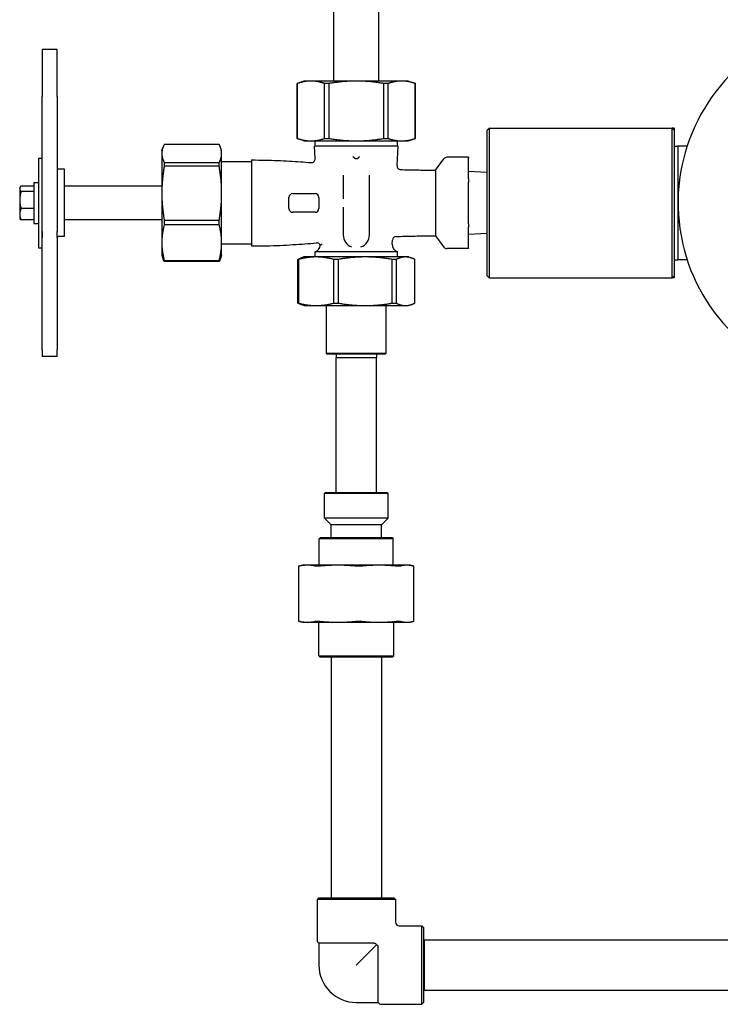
# Model space of a CAD drawing. Header units: inches. Extents: x 18 to 846, y -67 to 561.
# Tile 285 of 656: x 297 to 308, y 208 to 225. Entities that reach past the tile are written whole.
import ezdxf

# ---------------------------------------------------------------- set-up
doc = ezdxf.new("R2010")
doc.units = ezdxf.units.IN
doc.header["$LTSCALE"] = 24
doc.header["$MEASUREMENT"] = 0
doc.layers.add('Visible (ANSI)', color=7, linetype='Continuous', lineweight=30)

msp = doc.modelspace()

# ---------------------------------------------------------------- linework, layer by layer
at = {"layer": 'Visible (ANSI)'}
for p, q in [((301.92763, 223.76786), (301.92763, 225.63036)), ((302.67763, 223.76786), (302.67763, 225.63036)), ((297.05263, 224.29633), (297.05263, 223.50941)), ((297.30263, 224.29633), (297.05263, 224.29633)), ((297.30263, 223.50941), (297.30263, 224.29633)), ((301.42763, 223.76786), (301.31513, 223.72692)), ((301.54485, 223.76786), (301.42763, 223.76786)), ((302.30263, 223.76786), (301.54485, 223.76786)), ((303.0604, 223.76786), (302.30263, 223.76786)), ((303.17763, 223.76786), (303.0604, 223.76786)), ((303.17763, 223.76786), (303.29013, 223.72692)), ((301.31598, 223.72692), (301.31513, 223.72692)), ((301.31513, 222.80881), (301.31513, 223.72692)), ((301.31598, 223.72692), (301.31598, 222.80881)), ((301.84488, 223.72692), (301.77373, 223.72692)), ((301.77373, 222.80881), (301.77373, 223.72692)), ((301.84488, 223.72692), (301.84488, 222.80881)), ((302.83153, 223.72692), (302.76037, 223.72692)), ((302.76037, 222.80881), (302.76037, 223.72692)), ((302.83153, 223.72692), (302.83153, 222.80881)), ((303.29013, 223.72692), (303.28927, 223.72692)), ((303.28927, 222.80881), (303.28927, 223.72692)), ((303.29013, 222.80881), (303.29013, 223.72692)), ((297.05263, 221.2508), (297.05263, 223.50941)), ((297.30263, 223.50941), (297.30263, 221.2508)), ((304.49013, 222.94911), (304.52138, 222.98036)), ((304.49013, 220.51161), (304.49013, 222.94911)), ((304.52138, 222.98036), (304.52138, 220.48036)), ((304.52138, 222.98036), (307.58388, 222.98036)), ((307.61513, 222.98036), (307.58388, 222.98036)), ((307.58388, 220.48036), (307.58388, 222.98036)), ((307.61513, 222.94911), (307.58388, 222.98036)), ((307.61513, 222.98036), (307.61513, 222.94911)), ((307.61513, 222.94911), (307.61513, 220.51161)), ((301.42763, 222.76786), (301.31513, 222.80881)), ((301.31513, 222.80881), (301.31598, 222.80881)), ((301.77373, 222.80881), (301.84488, 222.80881)), ((302.76037, 222.80881), (302.83153, 222.80881)), ((303.17763, 222.76786), (303.29013, 222.80881)), ((303.28927, 222.80881), (303.29013, 222.80881)), ((299.05263, 222.60536), (299.0715, 222.65721)), ((300.01168, 222.70737), (299.09357, 222.70737)), ((300.05263, 222.60536), (300.03376, 222.65721)), ((301.42763, 222.76786), (301.54485, 222.76786)), ((301.54485, 222.76786), (302.30263, 222.76786)), ((303.00263, 222.67886), (301.60263, 222.67886)), ((301.61516, 222.47087), (301.60263, 222.67886)), ((301.61513, 222.67886), (301.61513, 222.76786)), ((302.30263, 222.76786), (303.0604, 222.76786)), ((302.98311, 222.35487), (303.00263, 222.67886)), ((302.99013, 222.67886), (302.99013, 222.76786)), ((303.0604, 222.76786), (303.17763, 222.76786)), ((307.61513, 222.67873), (307.67763, 222.68036)), ((307.67763, 222.68036), (307.67763, 220.78036)), ((307.83133, 222.68036), (307.67763, 222.68036)), ((296.99263, 222.48036), (296.99263, 220.98036)), ((296.99263, 222.48036), (297.05263, 222.48036)), ((299.05263, 222.60536), (299.05263, 222.55642)), ((299.05263, 222.55642), (299.05263, 221.8935)), ((300.05263, 222.55642), (300.05263, 222.60536)), ((300.05263, 221.8935), (300.05263, 222.55642)), ((300.55263, 222.44892), (300.55263, 221.01181)), ((303.62763, 222.28036), (303.7655, 222.46748)), ((304.17763, 222.4929), (303.81581, 222.4929)), ((304.17763, 222.4929), (304.17763, 222.48453)), ((304.17763, 222.13451), (304.17763, 222.48453)), ((297.42763, 222.29286), (297.31825, 222.29286)), ((297.42763, 221.16786), (297.42763, 222.29286)), ((299.09357, 222.40547), (299.09357, 222.34322)), ((299.09357, 222.40547), (300.01168, 222.40547)), ((300.01168, 222.34322), (299.09357, 222.34322)), ((300.01168, 222.34322), (300.01168, 222.40547)), ((300.55263, 222.41786), (300.05263, 222.41786)), ((303.62763, 222.28036), (303.62763, 221.18036)), ((302.08388, 222.1967), (302.08388, 221.79963)), ((302.52138, 221.19911), (302.52138, 222.1967)), ((304.49013, 222.24172), (304.17763, 222.25536)), ((304.17763, 222.13451), (304.17763, 222.08038)), ((296.67763, 221.98036), (296.68574, 221.99441)), ((296.67763, 221.98036), (296.67763, 221.96707)), ((296.67763, 221.96707), (296.67763, 221.77904)), ((296.91263, 222.01352), (296.69996, 222.01352)), ((296.91263, 222.07436), (296.91263, 221.38636)), ((296.91263, 222.07436), (296.99263, 222.07436)), ((299.05263, 222.01161), (297.42763, 222.01161)), ((304.17763, 221.38035), (304.17763, 222.08038)), ((296.91263, 221.92062), (296.69996, 221.92062)), ((299.05263, 221.8935), (299.05263, 221.06745)), ((300.05263, 221.06745), (300.05263, 221.8935)), ((301.17763, 221.63661), (301.17763, 221.82411)), ((301.24013, 221.88661), (301.61513, 221.88661)), ((301.67763, 221.82411), (301.67763, 221.63661)), ((296.67763, 221.77904), (296.67763, 221.54234)), ((296.91263, 221.63747), (296.69996, 221.63747)), ((302.08388, 221.6611), (302.08388, 221.19911)), ((296.67763, 221.54234), (296.67763, 221.48036)), ((296.67763, 221.48036), (296.68574, 221.46632)), ((301.61513, 221.57411), (301.24013, 221.57411)), ((296.91263, 221.44721), (296.69996, 221.44721)), ((296.91263, 221.38636), (296.99263, 221.38636)), ((299.05263, 221.44911), (297.42763, 221.44911)), ((299.09357, 221.44378), (299.09357, 221.36622)), ((299.09357, 221.44378), (300.01168, 221.44378)), ((300.01168, 221.36622), (299.09357, 221.36622)), ((300.01168, 221.36622), (300.01168, 221.44378)), ((304.17763, 221.38035), (304.17763, 221.32622)), ((304.17763, 220.9762), (304.17763, 221.32622)), ((297.05263, 221.2508), (297.05263, 221.15372)), ((297.05263, 221.15372), (297.05263, 221.2508)), ((297.05263, 219.27535), (297.05263, 221.15372)), ((297.30263, 221.15372), (297.30263, 221.2508)), ((297.30263, 221.15372), (297.30263, 219.27535)), ((297.42763, 221.16786), (297.31825, 221.16786)), ((303.62763, 221.18036), (303.7655, 220.99325)), ((304.49013, 221.21901), (304.17763, 221.20536)), ((296.99263, 220.98036), (297.05263, 220.98036)), ((299.05263, 221.06745), (299.05263, 220.85536)), ((300.05263, 220.85536), (300.05263, 221.06745)), ((300.55263, 221.04286), (300.05263, 221.04286)), ((302.90399, 221.04176), (302.90813, 221.1105)), ((304.17763, 220.96783), (303.81581, 220.96783)), ((304.17763, 220.9762), (304.17763, 220.96783)), ((299.05263, 220.85536), (299.0715, 220.80352)), ((300.05263, 220.85536), (300.03376, 220.80352)), ((301.42763, 220.82822), (301.37088, 220.80756)), ((301.63136, 220.82822), (301.42763, 220.82822)), ((302.99013, 220.91536), (301.61513, 220.91536)), ((301.61513, 220.82822), (301.61513, 220.91536)), ((302.45308, 220.82822), (301.63136, 220.82822)), ((303.12434, 220.82822), (302.45308, 220.82822)), ((302.99013, 220.82822), (302.99013, 220.91536)), ((303.17763, 220.82822), (303.12434, 220.82822)), ((303.17763, 220.82822), (303.23437, 220.80756)), ((299.09357, 220.76868), (299.09357, 220.75336)), ((299.09357, 220.76868), (300.01168, 220.76868)), ((300.01168, 220.75336), (299.09357, 220.75336)), ((300.01168, 220.75336), (300.01168, 220.76868)), ((301.33774, 220.78727), (301.32361, 220.78727)), ((301.32361, 220.05666), (301.32361, 220.78727)), ((301.33774, 220.78727), (301.33774, 220.05666)), ((302.00215, 220.78727), (301.92499, 220.78727)), ((301.92499, 220.05666), (301.92499, 220.78727)), ((302.00215, 220.78727), (302.00215, 220.05666)), ((302.96704, 220.78727), (302.90401, 220.78727)), ((302.90401, 220.05666), (302.90401, 220.78727)), ((302.96704, 220.78727), (302.96704, 220.05666)), ((303.28164, 220.05666), (303.28164, 220.78727)), ((307.61513, 220.782), (307.67763, 220.78036)), ((307.83133, 220.78036), (307.67763, 220.78036)), ((304.49013, 220.51161), (304.52138, 220.48036)), ((304.52138, 220.48036), (307.58388, 220.48036)), ((307.61513, 220.51161), (307.58388, 220.48036)), ((307.61513, 220.48036), (307.58388, 220.48036)), ((307.61513, 220.51161), (307.61513, 220.48036)), ((301.32361, 220.05666), (301.33774, 220.05666)), ((301.42763, 220.01572), (301.37088, 220.03637)), ((301.42763, 220.01572), (301.63136, 220.01572)), ((301.63136, 220.01572), (302.45308, 220.01572)), ((301.80263, 219.21934), (301.80263, 220.01572)), ((301.92499, 220.05666), (302.00215, 220.05666)), ((302.45308, 220.01572), (303.12434, 220.01572)), ((302.80263, 219.21934), (302.80263, 220.01572)), ((302.90401, 220.05666), (302.96704, 220.05666)), ((303.12434, 220.01572), (303.17763, 220.01572)), ((303.17763, 220.01572), (303.23437, 220.03637)), ((297.05263, 219.27535), (297.05263, 219.1644)), ((297.30263, 219.1644), (297.05263, 219.1644)), ((297.30263, 219.1644), (297.30263, 219.27535)), ((301.80263, 219.21934), (302.80263, 219.21934)), ((301.81825, 219.20372), (301.80263, 219.21934)), ((302.787, 219.20372), (301.81825, 219.20372)), ((301.96676, 219.20372), (301.96513, 219.14122)), ((302.63849, 219.20372), (302.64013, 219.14122)), ((302.787, 219.20372), (302.80263, 219.21934)), ((302.64013, 219.14122), (301.96513, 219.14122)), ((301.96513, 216.89122), (301.96513, 219.14122)), ((302.64013, 216.89122), (302.64013, 219.14122)), ((301.787, 216.89122), (301.77138, 216.87559)), ((301.77138, 216.4615), (301.77138, 216.87559)), ((302.83388, 216.87559), (301.77138, 216.87559)), ((301.787, 216.89122), (302.81825, 216.89122)), ((302.81825, 216.89122), (302.83388, 216.87559)), ((302.83388, 216.4615), (302.83388, 216.87559)), ((302.83388, 216.4615), (301.77138, 216.4615)), ((301.88263, 216.35025), (301.77138, 216.4615)), ((302.72263, 216.35025), (302.83388, 216.4615)), ((302.72263, 216.35025), (301.88263, 216.35025)), ((301.88263, 216.14122), (301.88263, 216.35025)), ((302.72263, 216.14122), (302.72263, 216.35025)), ((301.70471, 216.14122), (301.68388, 216.12038)), ((302.92138, 216.12038), (301.68388, 216.12038)), ((301.68388, 215.67722), (301.68388, 216.12038)), ((301.70471, 216.14122), (302.90054, 216.14122)), ((302.90054, 216.14122), (302.92138, 216.12038)), ((302.92138, 215.67722), (302.92138, 216.12038)), ((301.33951, 215.66013), (301.33951, 214.7418)), ((301.40263, 215.67722), (301.34455, 215.66165)), ((301.48629, 215.67722), (301.40263, 215.67722)), ((301.99334, 215.67722), (301.48629, 215.67722)), ((302.68157, 215.67722), (301.99334, 215.67722)), ((303.14782, 215.67722), (302.68157, 215.67722)), ((303.20263, 215.67722), (303.14782, 215.67722)), ((303.20263, 215.67722), (303.2607, 215.66165)), ((303.26574, 214.7418), (303.26574, 215.66013)), ((301.40263, 214.72472), (301.34455, 214.74028)), ((301.40263, 214.72472), (301.48629, 214.72472)), ((301.48629, 214.72472), (301.99334, 214.72472)), ((301.67763, 214.16205), (301.67763, 214.72472)), ((301.99334, 214.72472), (302.68157, 214.72472)), ((302.68157, 214.72472), (303.14782, 214.72472)), ((302.92763, 214.16205), (302.92763, 214.72472)), ((303.14782, 214.72472), (303.20263, 214.72472)), ((303.20263, 214.72472), (303.2607, 214.74028)), ((301.67763, 214.16205), (302.92763, 214.16205)), ((301.69846, 214.14122), (301.67763, 214.16205)), ((302.90679, 214.14122), (301.69846, 214.14122)), ((301.88263, 214.14122), (301.88263, 210.12122)), ((302.72263, 214.14122), (302.72263, 210.12122)), ((302.90679, 214.14122), (302.92763, 214.16205)), ((301.67763, 210.12122), (301.64638, 210.08997)), ((301.67763, 210.12122), (302.92763, 210.12122)), ((302.92763, 210.12122), (302.95888, 210.08997)), ((302.95888, 210.08997), (301.64638, 210.08997)), ((301.64638, 210.08997), (301.64638, 209.41572)), ((302.95888, 210.08997), (302.95888, 209.71497)), ((303.02138, 209.65247), (303.39638, 209.65247)), ((303.39638, 208.33997), (303.39638, 209.65247)), ((303.42763, 209.62122), (303.39638, 209.65247)), ((303.42763, 209.62122), (303.42763, 208.37122)), ((302.59905, 209.36159), (301.67763, 209.36159)), ((301.67763, 209.36159), (301.67763, 208.99622)), ((302.64201, 209.33559), (302.30263, 208.99622)), ((302.668, 208.37122), (302.668, 209.29264)), ((303.4391, 209.41621), (303.4391, 208.57621)), ((303.4391, 209.41621), (321.44689, 209.41621)), ((303.4391, 208.57621), (321.44689, 208.57621)), ((302.30263, 208.37122), (302.668, 208.37122)), ((302.72213, 208.33997), (303.39638, 208.33997)), ((303.42763, 208.37122), (303.39638, 208.33997))]:
    msp.add_line(p, q, dxfattribs=at)
for centre, radius, start, end in [((310.74013, 221.73036), 3.06, 120.433365, 260.120965), ((301.55277, 222.46711), 0.0625, 265.284971, 3.447874), ((303.81581, 222.4304), 0.0625, 90, 143.615648), ((303.04549, 222.35111), 0.0625, 176.552126, 267.976665), ((301.24013, 221.82411), 0.0625, 90, 180), ((301.61513, 221.82411), 0.0625, 0, 90), ((301.24013, 221.63661), 0.0625, 180, 270), ((301.61513, 221.63661), 0.0625, 270, 0), ((297.31825, 221.18349), 0.01562, 180, 270), ((302.30263, 221.19911), 0.21875, 180, 249.08078), ((302.30263, 221.19911), 0.21875, 290.91922, 0), ((302.97052, 221.10674), 0.0625, 92.382355, 176.552126), ((301.57649, 221.03424), 0.125, 288.005734, 353.455155), ((301.6411, 221.0011), 0.0625, 17.597741, 94.959636), ((303.02877, 221.03424), 0.125, 176.552126, 251.994266), ((303.81581, 221.03033), 0.0625, 216.384352, 270), ((303.02138, 209.71497), 0.0625, 180, 270), ((301.70888, 209.41572), 0.0625, 180, 240), ((302.30263, 208.99622), 0.625, 180, 270), ((302.72213, 208.40247), 0.0625, 210, 270)]:
    msp.add_arc(centre, radius, start, end, dxfattribs=at)
for points, weights in [([(301.54485, 223.76786), (301.43733, 223.76786), (301.31598, 223.72692)], [1, 1.06560189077, 1.06691969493]), ([(301.77373, 223.72692), (301.65238, 223.76786), (301.54485, 223.76786)], [1.06691969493, 1.06560189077, 1]), ([(302.30263, 223.76786), (302.08758, 223.76786), (301.84488, 223.72692)], [1, 1.06560189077, 1.06691969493]), ([(302.76037, 223.72692), (302.51768, 223.76786), (302.30263, 223.76786)], [1.06691969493, 1.06560189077, 1]), ([(303.0604, 223.76786), (302.95287, 223.76786), (302.83153, 223.72692)], [1, 1.06560189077, 1.06691969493]), ([(303.28927, 223.72692), (303.16792, 223.76786), (303.0604, 223.76786)], [1.06691969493, 1.06560189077, 1]), ([(301.31598, 222.80881), (301.43733, 222.76786), (301.54485, 222.76786)], [1.06691969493, 1.06560189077, 1]), ([(301.54485, 222.76786), (301.65238, 222.76786), (301.77373, 222.80881)], [1, 1.06560189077, 1.06691969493]), ([(301.84488, 222.80881), (302.08758, 222.76786), (302.30263, 222.76786)], [1.06691969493, 1.06560189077, 1]), ([(302.30263, 222.76786), (302.51768, 222.76786), (302.76037, 222.80881)], [1, 1.06560189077, 1.06691969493]), ([(302.83153, 222.80881), (302.95287, 222.76786), (303.0604, 222.76786)], [1.06691969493, 1.06560189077, 1]), ([(303.0604, 222.76786), (303.16792, 222.76786), (303.28927, 222.80881)], [1, 1.06560189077, 1.06691969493]), ([(299.09357, 222.70737), (299.05263, 222.62733), (299.05263, 222.55642)], [1.06691969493, 1.06560189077, 1]), ([(300.05263, 222.55642), (300.05263, 222.62733), (300.01168, 222.70737)], [1, 1.06560189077, 1.06691969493]), ([(299.05263, 222.55642), (299.05263, 222.4855), (299.09357, 222.40547)], [1, 1.06560189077, 1.06691969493]), ([(300.01168, 222.40547), (300.05263, 222.4855), (300.05263, 222.55642)], [1.06691969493, 1.06560189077, 1]), ([(302.2504, 222.50428), (302.26403, 222.48714), (302.27763, 222.47893)], [1.00763899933, 1.00839537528, 1.00875771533]), ([(302.27763, 222.47893), (302.30263, 222.46386), (302.32762, 222.47893)], [1, 1.00066060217, 1]), ([(302.32762, 222.47893), (302.34122, 222.48714), (302.35486, 222.50428)], [1.00875771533, 1.00839537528, 1.00763899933]), ([(299.09357, 222.34322), (299.05263, 222.10478), (299.05263, 221.8935)], [1.06691969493, 1.06560189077, 1]), ([(300.05263, 221.8935), (300.05263, 222.10478), (300.01168, 222.34322)], [1, 1.06560189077, 1.06691969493]), ([(296.69996, 222.01352), (296.67763, 221.98862), (296.67763, 221.96707)], [1, 1.0379548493, 1]), ([(296.67763, 221.96707), (296.67763, 221.94551), (296.69996, 221.92062)], [1, 1.0379548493, 1]), ([(296.69996, 221.92062), (296.67763, 221.84475), (296.67763, 221.77904)], [1, 1.0379548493, 1]), ([(299.05263, 221.8935), (299.05263, 221.68222), (299.09357, 221.44378)], [1, 1.06560189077, 1.06691969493]), ([(300.01168, 221.44378), (300.05263, 221.68222), (300.05263, 221.8935)], [1.06691969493, 1.06560189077, 1]), ([(296.67763, 221.77904), (296.67763, 221.71334), (296.69996, 221.63747)], [1, 1.0379548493, 1]), ([(296.69996, 221.63747), (296.67763, 221.58649), (296.67763, 221.54234)], [1, 1.0379548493, 1]), ([(296.67763, 221.54234), (296.67763, 221.49819), (296.69996, 221.44721)], [1, 1.0379548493, 1]), ([(296.69996, 221.44721), (296.69101, 221.45719), (296.68574, 221.46632)], [1, 1.01487525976, 1.01809069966]), ([(299.09357, 221.36622), (299.05263, 221.20781), (299.05263, 221.06745)], [1.06691969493, 1.06560189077, 1]), ([(300.05263, 221.06745), (300.05263, 221.20781), (300.01168, 221.36622)], [1, 1.06560189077, 1.06691969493]), ([(299.05263, 221.06745), (299.05263, 220.92709), (299.09357, 220.76868)], [1, 1.06560189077, 1.06691969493]), ([(300.01168, 220.76868), (300.05263, 220.92709), (300.05263, 221.06745)], [1.06691969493, 1.06560189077, 1]), ([(299.09357, 220.75336), (299.08034, 220.77923), (299.0715, 220.80352)], [1.06691969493, 1.06649332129, 1.0593374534]), ([(300.03376, 220.80352), (300.02492, 220.77923), (300.01168, 220.75336)], [1.0593374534, 1.06649332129, 1.06691969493]), ([(301.32361, 220.78727), (301.34793, 220.79921), (301.37088, 220.80756)], [1.0788594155, 1.07671691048, 1.06905877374]), ([(301.63136, 220.82822), (301.49342, 220.82822), (301.33774, 220.78727)], [1, 1.07154778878, 1.0788594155]), ([(301.92499, 220.78727), (301.76931, 220.82822), (301.63136, 220.82822)], [1.0788594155, 1.07154778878, 1]), ([(302.45308, 220.82822), (302.24123, 220.82822), (302.00215, 220.78727)], [1, 1.07154778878, 1.0788594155]), ([(302.90401, 220.78727), (302.66492, 220.82822), (302.45308, 220.82822)], [1.0788594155, 1.07154778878, 1]), ([(303.12434, 220.82822), (303.05044, 220.82822), (302.96704, 220.78727)], [1, 1.07154778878, 1.0788594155]), ([(303.28164, 220.78727), (303.19824, 220.82822), (303.12434, 220.82822)], [1.0788594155, 1.07154778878, 1]), ([(301.37088, 220.03637), (301.34793, 220.04472), (301.32361, 220.05666)], [1.06905877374, 1.07671691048, 1.0788594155]), ([(301.33774, 220.05666), (301.49342, 220.01572), (301.63136, 220.01572)], [1.0788594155, 1.07154778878, 1]), ([(301.63136, 220.01572), (301.76931, 220.01572), (301.92499, 220.05666)], [1, 1.07154778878, 1.0788594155]), ([(302.00215, 220.05666), (302.24123, 220.01572), (302.45308, 220.01572)], [1.0788594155, 1.07154778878, 1]), ([(302.45308, 220.01572), (302.66492, 220.01572), (302.90401, 220.05666)], [1, 1.07154778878, 1.0788594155]), ([(302.96704, 220.05666), (303.05044, 220.01572), (303.12434, 220.01572)], [1.0788594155, 1.07154778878, 1]), ([(303.12434, 220.01572), (303.19824, 220.01572), (303.28164, 220.05666)], [1, 1.07154778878, 1.0788594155]), ([(301.48629, 215.67722), (301.42073, 215.67722), (301.35113, 215.66233)], [1, 1.04951712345, 1.06851824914]), ([(301.62146, 215.66233), (301.55185, 215.67722), (301.48629, 215.67722)], [1.06851824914, 1.04951712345, 1]), ([(301.99334, 215.67722), (301.84712, 215.67722), (301.69188, 215.66233)], [1, 1.04951712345, 1.06851824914]), ([(302.29481, 215.66233), (302.13957, 215.67722), (301.99334, 215.67722)], [1.06851824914, 1.04951712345, 1]), ([(302.68157, 215.67722), (302.54034, 215.67722), (302.3904, 215.66233)], [1, 1.04951712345, 1.06851824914]), ([(302.97274, 215.66233), (302.8228, 215.67722), (302.68157, 215.67722)], [1.06851824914, 1.04951712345, 1]), ([(303.14782, 215.67722), (303.09431, 215.67722), (303.0375, 215.66233)], [1, 1.04951712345, 1.06851824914]), ([(303.25813, 215.66233), (303.20132, 215.67722), (303.14782, 215.67722)], [1.06851824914, 1.04951712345, 1]), ([(301.35113, 214.7396), (301.42073, 214.72472), (301.48629, 214.72472)], [1.06851824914, 1.04951712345, 1]), ([(301.48629, 214.72472), (301.55185, 214.72472), (301.62146, 214.7396)], [1, 1.04951712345, 1.06851824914]), ([(301.69188, 214.7396), (301.84712, 214.72472), (301.99334, 214.72472)], [1.06851824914, 1.04951712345, 1]), ([(301.99334, 214.72472), (302.13957, 214.72472), (302.29481, 214.7396)], [1, 1.04951712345, 1.06851824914]), ([(302.3904, 214.7396), (302.54034, 214.72472), (302.68157, 214.72472)], [1.06851824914, 1.04951712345, 1]), ([(302.68157, 214.72472), (302.8228, 214.72472), (302.97274, 214.7396)], [1, 1.04951712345, 1.06851824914]), ([(303.0375, 214.7396), (303.09431, 214.72472), (303.14782, 214.72472)], [1.06851824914, 1.04951712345, 1]), ([(303.14782, 214.72472), (303.20132, 214.72472), (303.25813, 214.7396)], [1, 1.04951712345, 1.06851824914])]:
    msp.add_rational_spline(points, weights, degree=2, dxfattribs=at)
for points, knots in [([(300.55263, 222.44892), (300.63058, 222.44892), (300.70559, 222.44808), (300.85053, 222.44503), (300.92045, 222.44284), (301.05594, 222.43738), (301.12151, 222.43412), (301.24894, 222.42681), (301.31081, 222.42277), (301.43143, 222.41414), (301.49018, 222.40956), (301.54763, 222.40482)], [1, 1, 1, 1, 1.049986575, 1.049986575, 1.099973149, 1.099973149, 1.149959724, 1.149959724, 1.199946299, 1.199946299, 1.249932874, 1.249932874, 1.249932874, 1.249932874]), ([(302.24663, 222.50655), (302.24664, 222.50654), (302.24665, 222.50654), (302.24743, 222.50637), (302.24817, 222.50611), (302.24946, 222.50528), (302.24997, 222.50482), (302.2504, 222.50428)], [-0.0000889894, -0.0000889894, -0.0000889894, -0.0000889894, 0, 0, 0.0059681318, 0.0059681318, 0.0108186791, 0.0108186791, 0.0108186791, 0.0108186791]), ([(302.35486, 222.50428), (302.35488, 222.50431), (302.35491, 222.50434), (302.35537, 222.5049), (302.35588, 222.50536), (302.35713, 222.50612), (302.35783, 222.50637), (302.3586, 222.50654), (302.35861, 222.50654), (302.35863, 222.50655)], [0, 0, 0, 0, 0.0003134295, 0.0003134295, 0.0055212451, 0.0055212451, 0.0114431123, 0.0114431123, 0.0115314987, 0.0115314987, 0.0115314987, 0.0115314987]), ([(297.30263, 222.28941), (297.30283, 222.2895), (297.30302, 222.28958), (297.30386, 222.28995), (297.30455, 222.29021), (297.30623, 222.29067), (297.30696, 222.29078), (297.30809, 222.29099), (297.30854, 222.29107), (297.3102, 222.2914), (297.31101, 222.29162), (297.31279, 222.29206), (297.3132, 222.29217), (297.31414, 222.29238), (297.31454, 222.29247), (297.31535, 222.29261), (297.31565, 222.29266), (297.3163, 222.29275), (297.31666, 222.29279), (297.31736, 222.29284), (297.31771, 222.29286), (297.31813, 222.29286), (297.31819, 222.29286), (297.31825, 222.29286)], [0.0440244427, 0.0440244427, 0.0440244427, 0.0440244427, 0.0464300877, 0.0464300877, 0.0550016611, 0.0550016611, 0.0680712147, 0.0680712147, 0.0808664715, 0.0808664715, 0.1192002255, 0.1192002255, 0.129375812, 0.129375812, 0.1352186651, 0.1352186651, 0.1379650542, 0.1379650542, 0.140756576, 0.140756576, 0.1434045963, 0.1434045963, 0.1438874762, 0.1438874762, 0.1438874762, 0.1438874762]), ([(303.04329, 222.28865), (303.08662, 222.28712), (303.12932, 222.28584), (303.21324, 222.28375), (303.25445, 222.28294), (303.33506, 222.28169), (303.37446, 222.28126), (303.45107, 222.28067), (303.48828, 222.28052), (303.56006, 222.28037), (303.59463, 222.28036), (303.62763, 222.28036)], [1.752952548, 1.752952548, 1.752952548, 1.752952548, 1.802362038, 1.802362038, 1.851771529, 1.851771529, 1.901181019, 1.901181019, 1.95059051, 1.95059051, 2, 2, 2, 2]), ([(297.30263, 222.27597), (297.30263, 222.27597), (297.30263, 222.27597), (297.30263, 222.27645), (297.30265, 222.27688), (297.3027, 222.2776), (297.30273, 222.27788), (297.30276, 222.27815), (297.30277, 222.27818), (297.30277, 222.27819), (297.30277, 222.27819), (297.30277, 222.27819)], [0, 0, 0, 0, 0.0000072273, 0.0000072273, 0.0044566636, 0.0044566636, 0.0091101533, 0.0091101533, 0.0128132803, 0.0128132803, 0.0128374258, 0.0128374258, 0.0128374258, 0.0128374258]), ([(302.96792, 221.16918), (303.01701, 221.17123), (303.06538, 221.17294), (303.16043, 221.17575), (303.2071, 221.17685), (303.29833, 221.17855), (303.3429, 221.17914), (303.42942, 221.17994), (303.47138, 221.18015), (303.55209, 221.18036), (303.59084, 221.18036), (303.62763, 221.18036)], [1.724537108, 1.724537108, 1.724537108, 1.724537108, 1.779629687, 1.779629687, 1.834722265, 1.834722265, 1.889814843, 1.889814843, 1.944907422, 1.944907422, 2, 2, 2, 2]), ([(300.55263, 221.01181), (300.63864, 221.01181), (300.72106, 221.01284), (300.87983, 221.0165), (300.95616, 221.01914), (301.1037, 221.02563), (301.1749, 221.02948), (301.31303, 221.03805), (301.37996, 221.04277), (301.5103, 221.05274), (301.57372, 221.05799), (301.63569, 221.06337)], [1, 1, 1, 1, 1.05515271, 1.05515271, 1.110305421, 1.110305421, 1.165458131, 1.165458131, 1.220610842, 1.220610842, 1.275763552, 1.275763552, 1.275763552, 1.275763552]), ([(301.73497, 221.04176), (301.73481, 221.04166), (301.73465, 221.04155), (301.72243, 221.03357), (301.71299, 221.02765), (301.70492, 221.02262), (301.70322, 221.02157), (301.70159, 221.02056), (301.70119, 221.02032), (301.70081, 221.02008), (301.70072, 221.02002), (301.70068, 221.02), (301.70067, 221.02), (301.70067, 221.02)], [-0.003888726, -0.003888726, -0.003888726, -0.003888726, 0, 0, 0.296680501, 0.296680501, 0.412646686, 0.412646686, 0.470524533, 0.470524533, 0.505365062, 0.505365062, 0.515559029, 0.515559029, 0.515559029, 0.515559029]), ([(301.35113, 215.66233), (301.34414, 215.66084), (301.34028, 215.66011), (301.33907, 215.66011), (301.34069, 215.66062), (301.34456, 215.66166)], [0.414702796, 0.414702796, 0.414702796, 0.414702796, 0.535378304, 0.535378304, 0.636105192, 0.636105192, 0.636105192, 0.636105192]), ([(301.69188, 215.66233), (301.67629, 215.66084), (301.66188, 215.66011), (301.63857, 215.66011), (301.62845, 215.66084), (301.62146, 215.66233)], [0.414702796, 0.414702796, 0.414702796, 0.414702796, 0.535378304, 0.535378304, 0.656053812, 0.656053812, 0.656053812, 0.656053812]), ([(302.3904, 215.66233), (302.37534, 215.66084), (302.35882, 215.66011), (302.32718, 215.66011), (302.3104, 215.66084), (302.29481, 215.66233)], [0.414702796, 0.414702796, 0.414702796, 0.414702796, 0.535378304, 0.535378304, 0.656053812, 0.656053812, 0.656053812, 0.656053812]), ([(303.0375, 215.66233), (303.03179, 215.66084), (303.02285, 215.66011), (303.00141, 215.66011), (302.9878, 215.66084), (302.97274, 215.66233)], [0.414702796, 0.414702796, 0.414702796, 0.414702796, 0.535378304, 0.535378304, 0.656053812, 0.656053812, 0.656053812, 0.656053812]), ([(301.34456, 214.74028), (301.34069, 214.74131), (301.33907, 214.74182), (301.34028, 214.74182), (301.34414, 214.74109), (301.35113, 214.7396)], [1.312623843, 1.312623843, 1.312623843, 1.312623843, 1.413350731, 1.413350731, 1.534026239, 1.534026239, 1.534026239, 1.534026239]), ([(301.62146, 214.7396), (301.62845, 214.74109), (301.63857, 214.74182), (301.66188, 214.74182), (301.67629, 214.74109), (301.69188, 214.7396)], [1.292675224, 1.292675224, 1.292675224, 1.292675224, 1.413350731, 1.413350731, 1.534026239, 1.534026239, 1.534026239, 1.534026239]), ([(302.29481, 214.7396), (302.3104, 214.74109), (302.32718, 214.74182), (302.35882, 214.74182), (302.37534, 214.74109), (302.3904, 214.7396)], [1.292675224, 1.292675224, 1.292675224, 1.292675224, 1.413350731, 1.413350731, 1.534026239, 1.534026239, 1.534026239, 1.534026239]), ([(302.97274, 214.7396), (302.9878, 214.74109), (303.00141, 214.74182), (303.02285, 214.74182), (303.03179, 214.74109), (303.0375, 214.7396)], [1.292675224, 1.292675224, 1.292675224, 1.292675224, 1.413350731, 1.413350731, 1.534026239, 1.534026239, 1.534026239, 1.534026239]), ([(302.59905, 209.36159), (302.60217, 209.36159), (302.60526, 209.36123), (302.61128, 209.35979), (302.61415, 209.35873), (302.62124, 209.35522), (302.62516, 209.35239), (302.63288, 209.34571), (302.63763, 209.34092), (302.64201, 209.33559)], [-0.251093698, -0.251093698, -0.251093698, -0.251093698, -0.216806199, -0.216806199, -0.183024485, -0.183024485, -0.13062137, -0.13062137, -0.074070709, -0.074070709, -0.074070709, -0.074070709]), ([(302.64201, 209.33559), (302.64302, 209.33476), (302.64401, 209.33391), (302.64884, 209.32967), (302.65289, 209.32565), (302.65937, 209.318), (302.6621, 209.31407), (302.66726, 209.30311), (302.668, 209.29724), (302.668, 209.29264)], [-0.100035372, -0.100035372, -0.100035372, -0.100035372, -0.093175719, -0.093175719, -0.06597253, -0.06597253, -0.039834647, -0.039834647, 0, 0, 0, 0])]:
    msp.add_open_spline(points, degree=3, knots=knots, dxfattribs=at)
for points in [[(297.30263, 222.21563), (297.30263, 222.21564), (297.30263, 222.21565), (297.30263, 222.21565)], [(297.30268, 221.2079), (297.30268, 221.2079), (297.30266, 221.20803), (297.30263, 221.20823)], [(303.26574, 215.66013), (303.26572, 215.66028), (303.26321, 215.661), (303.25813, 215.66233)], [(303.25813, 214.7396), (303.26321, 214.74093), (303.26572, 214.74165), (303.26574, 214.7418)]]:
    msp.add_open_spline(points, degree=3, dxfattribs=at)

doc.saveas('drawing.dxf')
